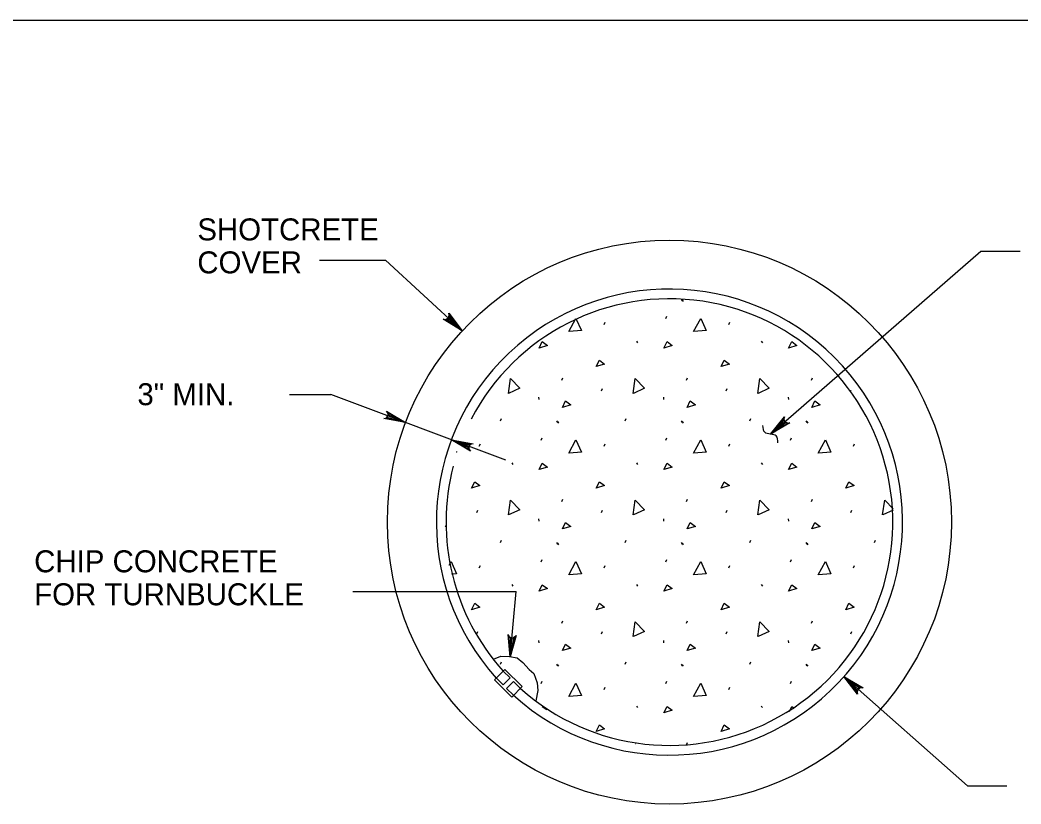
# Model space of a CAD drawing. Extents: x 646165 to 651486, y 296916 to 299292.
# Drawn here: x 651071.3 to 651207.9, y 297982.3 to 298089.3 of the extents above; entities that cross this region are included whole.
import ezdxf

# ---------------------------------------------------------------- set-up
doc = ezdxf.new("R2010")
doc.units = 0
for name, color, linetype in [('2', 7, 'Continuous'), ('51', 7, 'Continuous'), ('52', 7, 'Continuous'), ('53', 7, 'Continuous'), ('54', 7, 'Continuous'), ('56', 7, 'Continuous')]:
    doc.layers.add(name, color=color, linetype=linetype)

msp = doc.modelspace()

# ---------------------------------------------------------------- linework, layer by layer
at = {"layer": '2'}
msp.add_line((650670.59, 298089.25), (651456.59, 298089.25), dxfattribs=at)
at = {"layer": '51'}
msp.add_lwpolyline([(651135.93, 298002.03), (651136.94, 298002.46), (651138.12, 298002.38), (651139.16, 298002.2), (651139.91, 298001.59), (651140.78, 298000.63), (651141.43, 298000.06), (651141.87, 297998.8), (651141.96, 297997.75), (651141.69, 297996.34)], dxfattribs=at)
msp.add_circle((651159.93, 298020.74), 38.47, dxfattribs=at)
at = {"layer": '52'}
for p, q in [((651173.72, 298032.75), (651202.43, 298057.72)), ((651202.43, 298057.72), (651207.79, 298057.72)), ((651112.21, 298056.47), (651121.19, 298056.47)), ((651131.65, 298046.82), (651121.19, 298056.47)), ((651108.12, 298038.17), (651113.76, 298038.17)), ((651137.59, 298029.18), (651113.76, 298038.17)), ((651116.72, 298011.27), (651139.04, 298011.27)), ((651138.19, 298002.36), (651139.04, 298011.27)), ((651200.57, 297984.76), (651183.74, 297999.66)), ((651200.57, 297984.76), (651205.94, 297984.76))]:
    msp.add_line(p, q, dxfattribs=at)
for points in [[(651131.65, 298046.82), (651129.08, 298048.43), (651129.36, 298048.4), (651129.58, 298048.46), (651129.74, 298048.59), (651129.85, 298048.76), (651129.9, 298048.98), (651129.84, 298049.26), (651131.65, 298046.82), (651129.9, 298048.98), (651129.85, 298048.76), (651131.65, 298046.82), (651129.74, 298048.59), (651129.58, 298048.46), (651131.65, 298046.82), (651129.36, 298048.4)], [(651123.94, 298034.33), (651120.95, 298034.86), (651121.22, 298034.93), (651121.4, 298035.07), (651121.51, 298035.25), (651121.55, 298035.44), (651121.51, 298035.67), (651121.35, 298035.9), (651123.94, 298034.33), (651121.51, 298035.67), (651121.55, 298035.44), (651123.94, 298034.33), (651121.51, 298035.25), (651121.4, 298035.07), (651123.94, 298034.33), (651121.22, 298034.93)], [(651173.72, 298032.75), (651175.61, 298035.12), (651175.54, 298034.85), (651175.58, 298034.63), (651175.68, 298034.45), (651175.84, 298034.32), (651176.06, 298034.25), (651176.34, 298034.28), (651173.72, 298032.75), (651176.06, 298034.25), (651175.84, 298034.32), (651173.72, 298032.75), (651175.68, 298034.45), (651175.58, 298034.63), (651173.72, 298032.75), (651175.54, 298034.85)], [(651130.18, 298031.97), (651133.16, 298031.44), (651132.89, 298031.38), (651132.71, 298031.23), (651132.61, 298031.06), (651132.57, 298030.86), (651132.61, 298030.63), (651132.77, 298030.4), (651130.18, 298031.97), (651132.61, 298030.63), (651132.57, 298030.86), (651130.18, 298031.97), (651132.61, 298031.06), (651132.71, 298031.23), (651130.18, 298031.97), (651132.89, 298031.38)], [(651138.19, 298002.36), (651137.92, 298005.39), (651138.05, 298005.14), (651138.24, 298005.01), (651138.44, 298004.95), (651138.64, 298004.97), (651138.85, 298005.07), (651139.03, 298005.28), (651138.19, 298002.36), (651138.85, 298005.07), (651138.64, 298004.97), (651138.19, 298002.36), (651138.44, 298004.95), (651138.24, 298005.01), (651138.19, 298002.36), (651138.05, 298005.14)], [(651183.74, 297999.66), (651186.34, 297998.11), (651186.07, 297998.14), (651185.84, 297998.07), (651185.69, 297997.94), (651185.58, 297997.77), (651185.53, 297997.54), (651185.6, 297997.27), (651183.74, 297999.66), (651185.53, 297997.54), (651185.58, 297997.77), (651183.74, 297999.66), (651185.69, 297997.94), (651185.84, 297998.07), (651183.74, 297999.66), (651186.07, 297998.14)]]:
    msp.add_lwpolyline(points, dxfattribs=at)
msp.add_spline([(651174.72, 298031.55), (651174.5, 298032.5), (651172.93, 298032.99), (651172.69, 298033.9)], degree=3, dxfattribs=at)
at = {"layer": '54'}
for p, q in [((651137.47, 298000.65), (651136.06, 297999.23)), ((651137.47, 298000.65), (651139.83, 297998.29)), ((651136.06, 297999.23), (651138.42, 297996.87)), ((651136.29, 297999.47), (651137.24, 297998.52)), ((651137.24, 298000.41), (651138.18, 297999.47)), ((651137.24, 297998.52), (651138.18, 297999.47)), ((651137.71, 297998.05), (651138.65, 297999)), ((651137.71, 297998.05), (651138.65, 297997.11)), ((651139.83, 297998.29), (651138.42, 297996.87)), ((651138.65, 297999), (651139.6, 297998.05))]:
    msp.add_line(p, q, dxfattribs=at)
for radius, start, end in [(31.8, 228.0042, 221.9958), (30.47, 228.1359, 152.5303), (30.47, 165.493, 221.8641)]:
    msp.add_arc((651159.93, 298020.74), radius, start, end, dxfattribs=at)
at = {"layer": '56'}
for p, q in [((651161.52, 298051.14), (651161.67, 298050.93)), ((651161.67, 298051.06), (651161.81, 298050.84)), ((651159.43, 298048.51), (651159.57, 298048.83)), ((651151.01, 298047.69), (651151.15, 298048.01)), ((651168.02, 298047.69), (651168.17, 298048.01)), ((651155.45, 298045.42), (651155.59, 298045.2)), ((651172.46, 298045.42), (651172.61, 298045.2)), ((651145.26, 298040.12), (651145.4, 298040.44)), ((651162.27, 298040.12), (651162.41, 298040.44)), ((651179.29, 298040.12), (651179.43, 298040.44)), ((651150.65, 298038.67), (651150.8, 298038.99)), ((651167.67, 298038.67), (651167.81, 298038.99)), ((651142.08, 298037.77), (651142.12, 298037.46)), ((651159.1, 298037.77), (651159.13, 298037.46)), ((651176.11, 298037.77), (651176.15, 298037.46)), ((651184.68, 298038.67), (651184.71, 298038.73)), ((651136.87, 298034.55), (651137.01, 298034.87)), ((651153.89, 298034.55), (651154.03, 298034.87)), ((651170.9, 298034.55), (651171.04, 298034.87)), ((651144.51, 298034.55), (651144.65, 298034.33)), ((651144.65, 298034.47), (651144.79, 298034.25)), ((651161.52, 298034.55), (651161.67, 298034.33)), ((651161.67, 298034.47), (651161.81, 298034.25)), ((651178.54, 298034.55), (651178.68, 298034.33)), ((651178.68, 298034.47), (651178.82, 298034.25)), ((651142.41, 298031.91), (651142.55, 298032.23)), ((651159.43, 298031.91), (651159.57, 298032.23)), ((651176.44, 298031.91), (651176.58, 298032.23)), ((651133.99, 298031.1), (651134.14, 298031.42)), ((651151.01, 298031.1), (651151.15, 298031.42)), ((651168.02, 298031.1), (651168.17, 298031.42)), ((651185.04, 298031.1), (651185.18, 298031.42)), ((651138.43, 298028.82), (651138.58, 298028.61)), ((651155.45, 298028.82), (651155.59, 298028.61)), ((651172.46, 298028.82), (651172.61, 298028.61)), ((651145.26, 298023.53), (651145.4, 298023.85)), ((651162.27, 298023.53), (651162.41, 298023.85)), ((651179.29, 298023.53), (651179.43, 298023.85)), ((651133.64, 298022.07), (651133.78, 298022.39)), ((651150.65, 298022.07), (651150.8, 298022.39)), ((651167.67, 298022.07), (651167.81, 298022.39)), ((651184.68, 298022.07), (651184.83, 298022.39)), ((651142.08, 298021.18), (651142.12, 298020.86)), ((651159.1, 298021.18), (651159.13, 298020.86)), ((651176.11, 298021.18), (651176.15, 298020.86)), ((651136.87, 298017.95), (651137.01, 298018.27)), ((651153.89, 298017.95), (651154.03, 298018.27)), ((651170.9, 298017.95), (651171.04, 298018.27)), ((651187.92, 298017.95), (651188.06, 298018.27)), ((651144.51, 298017.95), (651144.65, 298017.74)), ((651144.65, 298017.87), (651144.79, 298017.66)), ((651161.52, 298017.95), (651161.67, 298017.74)), ((651161.67, 298017.87), (651161.81, 298017.66)), ((651178.54, 298017.95), (651178.68, 298017.74)), ((651178.68, 298017.87), (651178.82, 298017.66)), ((651142.41, 298015.32), (651142.55, 298015.64)), ((651159.43, 298015.32), (651159.57, 298015.64)), ((651176.44, 298015.32), (651176.58, 298015.64)), ((651133.99, 298014.5), (651134.14, 298014.82)), ((651151.01, 298014.5), (651151.15, 298014.82)), ((651168.02, 298014.5), (651168.17, 298014.82)), ((651185.04, 298014.5), (651185.18, 298014.82)), ((651138.43, 298012.23), (651138.58, 298012.02)), ((651155.45, 298012.23), (651155.59, 298012.02)), ((651172.46, 298012.23), (651172.61, 298012.02)), ((651145.26, 298006.94), (651145.4, 298007.26)), ((651162.27, 298006.94), (651162.41, 298007.26)), ((651179.29, 298006.94), (651179.43, 298007.26)), ((651133.64, 298005.48), (651133.78, 298005.8)), ((651150.65, 298005.48), (651150.8, 298005.8)), ((651167.67, 298005.48), (651167.81, 298005.8)), ((651184.68, 298005.48), (651184.83, 298005.8)), ((651142.08, 298004.59), (651142.12, 298004.27)), ((651159.1, 298004.59), (651159.13, 298004.27)), ((651176.11, 298004.59), (651176.15, 298004.27)), ((651136.87, 298001.36), (651137.01, 298001.68)), ((651144.51, 298001.36), (651144.65, 298001.15)), ((651144.65, 298001.28), (651144.79, 298001.07)), ((651153.89, 298001.36), (651154.03, 298001.68)), ((651161.52, 298001.36), (651161.67, 298001.15)), ((651161.67, 298001.28), (651161.81, 298001.07)), ((651170.9, 298001.36), (651171.04, 298001.68)), ((651178.54, 298001.36), (651178.68, 298001.15)), ((651178.68, 298001.28), (651178.82, 298001.07)), ((651142.41, 297998.73), (651142.55, 297999.05)), ((651151.01, 297997.91), (651151.15, 297998.23)), ((651159.43, 297998.73), (651159.57, 297999.05)), ((651168.02, 297997.91), (651168.17, 297998.23)), ((651176.44, 297998.73), (651176.58, 297999.05)), ((651155.45, 297995.64), (651155.59, 297995.42)), ((651172.46, 297995.64), (651172.61, 297995.42)), ((651162.27, 297990.35), (651162.41, 297990.67))]:
    msp.add_line(p, q, dxfattribs=at)
for points in [[(651146.21, 298046.73), (651147.17, 298048.54), (651147.92, 298046.87), (651146.25, 298046.73)], [(651163.23, 298046.73), (651164.19, 298048.54), (651164.93, 298046.87), (651163.26, 298046.73)], [(651142.16, 298044.49), (651142.59, 298045.38), (651143.3, 298044.85), (651142.16, 298044.49)], [(651159.18, 298044.49), (651159.61, 298045.38), (651160.32, 298044.85), (651159.18, 298044.49)], [(651176.19, 298044.49), (651176.62, 298045.38), (651177.33, 298044.85), (651176.19, 298044.49)], [(651149.95, 298041.95), (651150.38, 298042.84), (651151.09, 298042.31), (651149.95, 298041.95)], [(651166.97, 298041.95), (651167.39, 298042.84), (651168.1, 298042.31), (651166.97, 298041.95)], [(651137.96, 298038.3), (651138.24, 298040.33), (651139.51, 298039.02), (651137.99, 298038.31)], [(651154.98, 298038.3), (651155.26, 298040.33), (651156.53, 298039.02), (651155.01, 298038.31)], [(651171.99, 298038.3), (651172.27, 298040.33), (651173.54, 298039.02), (651172.02, 298038.31)], [(651145.33, 298036.39), (651145.75, 298037.28), (651146.46, 298036.75), (651145.33, 298036.39)], [(651162.34, 298036.39), (651162.77, 298037.28), (651163.48, 298036.75), (651162.34, 298036.39)], [(651179.36, 298036.39), (651179.78, 298037.28), (651180.49, 298036.75), (651179.36, 298036.39)], [(651146.21, 298030.14), (651147.17, 298031.95), (651147.92, 298030.28), (651146.25, 298030.14)], [(651163.23, 298030.14), (651164.19, 298031.95), (651164.93, 298030.28), (651163.26, 298030.14)], [(651180.24, 298030.14), (651181.2, 298031.95), (651181.95, 298030.28), (651180.28, 298030.14)], [(651130.87, 298030.36), (651130.9, 298030.28), (651130.83, 298030.27)], [(651142.16, 298027.9), (651142.59, 298028.79), (651143.3, 298028.25), (651142.16, 298027.9)], [(651159.18, 298027.9), (651159.61, 298028.79), (651160.32, 298028.25), (651159.18, 298027.9)], [(651176.19, 298027.9), (651176.62, 298028.79), (651177.33, 298028.25), (651176.19, 298027.9)], [(651132.94, 298025.36), (651133.36, 298026.25), (651134.07, 298025.72), (651132.94, 298025.36)], [(651149.95, 298025.36), (651150.38, 298026.25), (651151.09, 298025.72), (651149.95, 298025.36)], [(651166.97, 298025.36), (651167.39, 298026.25), (651168.1, 298025.72), (651166.97, 298025.36)], [(651183.98, 298025.36), (651184.41, 298026.25), (651185.12, 298025.72), (651183.98, 298025.36)], [(651137.96, 298021.71), (651138.24, 298023.74), (651139.51, 298022.42), (651137.99, 298021.72)], [(651154.98, 298021.71), (651155.26, 298023.74), (651156.53, 298022.42), (651155.01, 298021.72)], [(651171.99, 298021.71), (651172.27, 298023.74), (651173.54, 298022.42), (651172.02, 298021.72)], [(651189.01, 298021.71), (651189.29, 298023.74), (651190.46, 298022.53)], [(651190.46, 298022.38), (651189.04, 298021.72)], [(651129.33, 298020.24), (651129.45, 298020.16), (651129.34, 298020.12)], [(651145.33, 298019.8), (651145.75, 298020.69), (651146.46, 298020.16), (651145.33, 298019.8)], [(651162.34, 298019.8), (651162.77, 298020.69), (651163.48, 298020.16), (651162.34, 298019.8)], [(651179.36, 298019.8), (651179.78, 298020.69), (651180.49, 298020.16), (651179.36, 298019.8)], [(651129.9, 298014.87), (651130.16, 298015.36), (651130.9, 298013.69), (651130.18, 298013.63)], [(651146.21, 298013.54), (651147.17, 298015.36), (651147.92, 298013.69), (651146.25, 298013.54)], [(651163.23, 298013.54), (651164.19, 298015.36), (651164.93, 298013.69), (651163.26, 298013.54)], [(651180.24, 298013.54), (651181.2, 298015.36), (651181.95, 298013.69), (651180.28, 298013.54)], [(651142.16, 298011.31), (651142.59, 298012.2), (651143.3, 298011.66), (651142.16, 298011.31)], [(651159.18, 298011.31), (651159.61, 298012.2), (651160.32, 298011.66), (651159.18, 298011.31)], [(651176.19, 298011.31), (651176.62, 298012.2), (651177.33, 298011.66), (651176.19, 298011.31)], [(651132.94, 298008.77), (651133.36, 298009.66), (651134.07, 298009.12), (651132.94, 298008.77)], [(651149.95, 298008.77), (651150.38, 298009.66), (651151.09, 298009.12), (651149.95, 298008.77)], [(651166.97, 298008.77), (651167.39, 298009.66), (651168.1, 298009.12), (651166.97, 298008.77)], [(651183.98, 298008.77), (651184.41, 298009.66), (651185.12, 298009.12), (651183.98, 298008.77)], [(651154.98, 298005.11), (651155.26, 298007.14), (651156.53, 298005.83), (651155.01, 298005.13)], [(651171.99, 298005.11), (651172.27, 298007.14), (651173.54, 298005.83), (651172.02, 298005.13)], [(651145.33, 298003.21), (651145.75, 298004.1), (651146.46, 298003.56), (651145.33, 298003.21)], [(651162.34, 298003.21), (651162.77, 298004.1), (651163.48, 298003.56), (651162.34, 298003.21)], [(651179.36, 298003.21), (651179.78, 298004.1), (651180.49, 298003.56), (651179.36, 298003.21)], [(651146.21, 297996.95), (651147.17, 297998.76), (651147.92, 297997.09), (651146.25, 297996.95)], [(651163.23, 297996.95), (651164.19, 297998.76), (651164.93, 297997.09), (651163.26, 297996.95)], [(651142.57, 297995.56), (651142.59, 297995.6), (651143.2, 297995.15)], [(651159.18, 297994.71), (651159.61, 297995.6), (651160.32, 297995.07), (651159.18, 297994.71)], [(651176.29, 297994.9), (651176.62, 297995.6), (651176.96, 297995.34)], [(651149.95, 297992.18), (651150.38, 297993.06), (651151.09, 297992.53), (651149.95, 297992.18)], [(651166.97, 297992.18), (651167.39, 297993.06), (651168.1, 297992.53), (651166.97, 297992.18)], [(651155.25, 297990.52), (651155.26, 297990.55), (651155.29, 297990.52)]]:
    msp.add_lwpolyline(points, dxfattribs=at)

# ---------------------------------------------------------------- texts
at = {"layer": '53'}
for s, p in [('SHOTCRETE', (651095.53, 298059.18)), ('COVER', (651095.53, 298054.68)), ('3" MIN.', (651087.35, 298036.69)), ('CHIP CONCRETE', (651073.27, 298013.89)), ('FOR TURNBUCKLE', (651073.27, 298009.39))]:
    msp.add_text(s, height=3, dxfattribs=at).set_placement(p)

doc.saveas('drawing.dxf')
